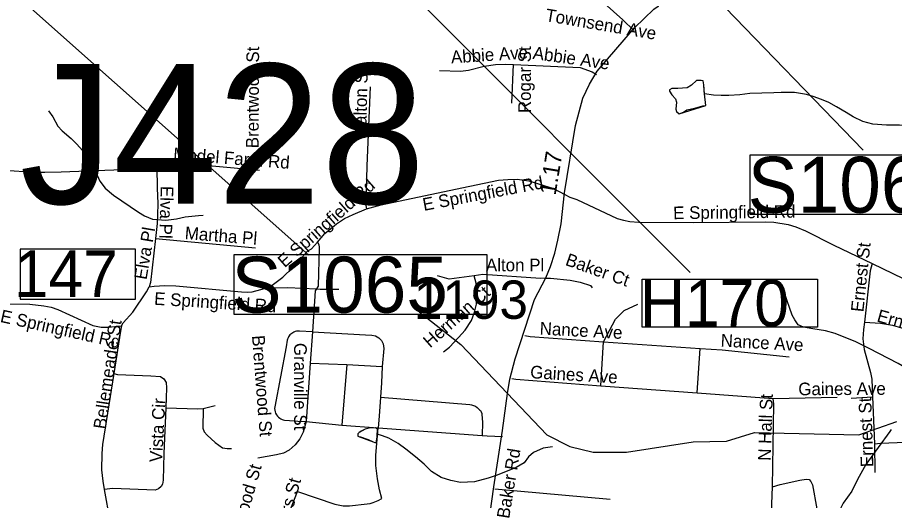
# Model space of a CAD drawing. Extents: x 1662474 to 1856135, y 779280 to 917889.
# Drawn here: x 1708595 to 1715176, y 793848 to 797474 of the extents above; entities that cross this region are included whole.
import ezdxf

# ---------------------------------------------------------------- set-up
doc = ezdxf.new("R2010")
doc.units = 0
for name, color, linetype in [('Cogo Default Point CELL', 7, 'Continuous'), ('Exist Hydrographic Misc Water Feature', 7, 'Continuous'), ('Exist Road Non-System Structure Non-Sys NCDOT Number Label', 7, 'Continuous'), ('Exist Road Non-System Structure Non-Sys Other Number Label', 7, 'Continuous'), ('Exist Road Non-System Type 51', 7, 'Continuous'), ('Exist Road Non-System Type 51 Label', 7, 'Continuous'), ('Exist Road Primary Interstate Structure Ovrhead Sign CELL', 7, 'Continuous'), ('Exist Road Primary Interstate Structure Standard Bridge Number Label', 7, 'Continuous'), ('Exist Road Secondary Type 51 Attributed', 7, 'Continuous'), ('Exist Road Secondary Type 51 Label', 7, 'Continuous'), ('Prop DGN Element Guardrail', 7, 'Continuous')]:
    doc.layers.add(name, color=color, linetype=linetype)

msp = doc.modelspace()

# ---------------------------------------------------------------- linework, layer by layer
at = {"layer": 'Exist Hydrographic Misc Water Feature'}
for points in [[(1713750.6, 796901.8), (1713746.8, 796923.7), (1713745.1, 796969.8), (1713741.4, 796997.9), (1713725.6, 797002), (1713689.5, 797000.3), (1713653.2, 796966.7), (1713620.9, 796947), (1713548.9, 796941.6), (1713504.8, 796940.1), (1713488.8, 796932.3), (1713486.7, 796922.3), (1713504.4, 796894.1), (1713532.2, 796863.8), (1713539.9, 796839.7), (1713535.4, 796785.7), (1713539.2, 796767.7), (1713561, 796751.5), (1713593.2, 796763.2), (1713617.4, 796780.9), (1713677.6, 796794.4), (1713737.7, 796809.8), (1713759.8, 796813.6), (1713752.3, 796877.7), (1713750.6, 796901.8)], [(1713750.6, 796901.8), (1713745.1, 796969.8), (1713741.4, 796997.9), (1713725.6, 797002), (1713689.5, 797000.3), (1713653.2, 796966.7), (1713620.9, 796947), (1713548.9, 796941.6), (1713504.8, 796940.1), (1713488.8, 796932.3), (1713486.7, 796922.3), (1713504.4, 796894.1), (1713532.2, 796863.8), (1713539.9, 796839.7), (1713535.4, 796785.7), (1713539.2, 796767.7), (1713561, 796751.5), (1713759.8, 796813.6), (1713750.6, 796901.8)], [(1714326.8, 796910.3), (1714270.8, 796908.8), (1714090.6, 796902.5), (1714014.6, 796893.2), (1713932.6, 796888), (1713874.4, 796888.6), (1713818.5, 796891.1), (1713750.6, 796901.8)], [(1715933.2, 796479), (1715925.3, 796483), (1715761.7, 796534.6), (1715667.8, 796555.5), (1715578.1, 796574.4), (1715502.2, 796601), (1715434.5, 796631.8), (1715344.6, 796652.6), (1715278.7, 796661.3), (1715214.8, 796665.8), (1715116.8, 796666.8), (1715012.8, 796673.7), (1714939, 796694.4), (1714867.2, 796727.2), (1714813.6, 796761.7), (1714741.9, 796802.3), (1714684.2, 796834.9), (1714628.4, 796859.4), (1714566.6, 796882), (1714514.8, 796896.5), (1714426.8, 796911.3), (1714376.8, 796911.8), (1714326.8, 796910.3)], [(1708825.8, 796772.2), (1708859.5, 796728), (1708896.8, 796657.6), (1708928.5, 796623.2), (1708995.9, 796564.6), (1709039.6, 796524.2), (1709083.1, 796475.7), (1709126.5, 796419.3), (1709150.2, 796377.1), (1709175.9, 796330.8), (1709213, 796246.5), (1709252.4, 796192.1), (1709314, 796139.4), (1709502.8, 796013.6), (1709546.6, 795985.2), (1709606.5, 795960.6), (1709706.3, 795951.7), (1709786.5, 795962.9), (1709852.6, 795978.3), (1709952.7, 795987.4), (1709988.7, 795989)], [(1715446.9, 794741.5), (1715410.7, 794751.4), (1715355.1, 794787.9), (1715203.8, 794875.4), (1714986.8, 794989.4), (1714887.3, 795038.4), (1714729.8, 795102), (1714658, 795122.6), (1714564, 795135.5), (1714492.1, 795148.2), (1714454.4, 795166.6), (1714428.7, 795204.8), (1714407, 795239), (1714350.6, 795403.6), (1714342.8, 795429.7)], [(1711608.1, 795265.3), (1711922.1, 795019.3), (1712566.1, 794339.9), (1712740.2, 794254.3), (1712915.2, 794211.4), (1713165.1, 794209.6), (1713666.2, 794288.1), (1713916.2, 794292.8), (1714125.2, 794357.5), (1714908.2, 794341.6), (1715193.2, 794440.8)], [(1711293.6, 794346.1), (1711295.9, 794368.2), (1711296, 794382.1), (1711280.1, 794392.3), (1711234, 794390.8), (1711204, 794383), (1711173.9, 794367.3), (1711157.7, 794359.5), (1711147.6, 794347.6), (1711149.5, 794331.5), (1711169.5, 794325.3), (1711227.2, 794304.8), (1711263.1, 794288.5), (1711275.1, 794284.3), (1711287, 794280.2), (1711293.5, 794324.2), (1711293.6, 794346.1)], [(1711293.6, 794346.1), (1711295.9, 794368.2), (1711296, 794382.1), (1711280.1, 794392.3), (1711234, 794390.8), (1711204, 794383), (1711157.7, 794359.5), (1711147.6, 794347.6), (1711149.5, 794331.5), (1711263.1, 794288.5), (1711275.1, 794284.3), (1711287, 794280.2), (1711293.5, 794324.2), (1711293.6, 794346.1)], [(1715151.2, 794379.7), (1715141, 794365.8), (1715053.8, 794246.6), (1714960.6, 794117.5), (1714899.6, 794006), (1714856.7, 793918.3), (1714791.8, 793826.9), (1714746.9, 793737.3), (1714661.5, 793598.1), (1714625, 793542.4), (1714590.6, 793492.7), (1714550.2, 793443.1), (1714507.5, 793385.5), (1714424.3, 793258.2), (1714375.4, 793168.7), (1714310.3, 793051.3), (1714229.2, 792925.9), (1714180.6, 792870.4), (1714136.1, 792820.9), (1714089.6, 792779.3), (1714033.2, 792737.8), (1713986.9, 792700.2)], [(1712609.1, 794249.7), (1712539, 794240.4), (1712466.7, 794207.1), (1712430.3, 794175.4), (1712396, 794131.7), (1712335.6, 794096.2), (1712195, 794037.6), (1712126.8, 794014.2), (1712024.5, 793989.1), (1711918.3, 793984.1), (1711846.5, 793996.8), (1711772.7, 794019.5), (1711701.1, 794066.2), (1711645.6, 794120.7), (1711582.1, 794175.4), (1711508.6, 794234.1), (1711451, 794274.6), (1711381.4, 794315.3), (1711333.6, 794333.8), (1711293.6, 794346.1)]]:
    msp.add_lwpolyline(points, dxfattribs=at)
at = {"layer": 'Exist Road Non-System Structure Non-Sys NCDOT Number Label'}
msp.add_line((1710361.9, 798852.7), (1713642, 795560.3), dxfattribs=at)
msp.add_lwpolyline([(1713281.6, 795510), (1714598.7, 795510), (1714598.7, 795148.9), (1713281.6, 795148.9)], close=True, dxfattribs=at)
at = {"layer": 'Exist Road Non-System Type 51'}
for p, q in [((1712305, 796830.8), (1712317.9, 797121.5)), ((1709631.2, 795815.5), (1710380.1, 795745.4)), ((1715008.1, 795626), (1715240.9, 795513.4)), ((1710355.1, 795413.4), (1710485.6, 795449.9)), ((1710807.1, 795113.9), (1710790.9, 794879.6)), ((1712972.1, 794709.5), (1712992.1, 795039.9)), ((1712992.1, 795039.9), (1713717.6, 794989.9)), ((1713696.2, 794656.2), (1713717.6, 794989.9)), ((1710790.9, 794879.6), (1710760.1, 794442.1)), ((1710790.9, 794879.6), (1711066.4, 794867.8)), ((1711066.4, 794867.8), (1711028.1, 794412.9)), ((1711066.4, 794867.8), (1711331, 794854.4)), ((1712972.1, 794709.5), (1713696.2, 794656.2)), ((1713696.2, 794656.2), (1714266.6, 794614.2)), ((1714266.6, 794614.2), (1714746.4, 794623.7)), ((1714851.9, 794616.4), (1715012, 794625)), ((1715012, 794625), (1715024.9, 794273.9)), ((1709988.5, 794539.4), (1710079, 794559.9)), ((1710760.1, 794442.1), (1711028.1, 794412.9)), ((1711028.1, 794412.9), (1711301.6, 794393)), ((1711301.6, 794393), (1712082.9, 794336.2)), ((1715024.9, 794273.9), (1715029.9, 794057.2)), ((1709245.1, 793931.6), (1709428.4, 792893.5)), ((1712176.9, 793934.2), (1713042.5, 793856.8)), ((1714247.1, 793634.4), (1714260.6, 793950.8))]:
    msp.add_line(p, q, dxfattribs=at)
for points in [[(1710395.4, 797648), (1710891.9, 797708.2), (1711070.4, 797733.4), (1711247.2, 797781.6), (1711320.8, 797795.8), (1711395.2, 797801.9), (1711564.4, 797796.9), (1712753, 797744.4), (1712818.4, 797725.2), (1712880, 797690.2), (1713136.8, 797457.8), (1713219.4, 797377.2)], [(1711760.6, 797076.9), (1711919.9, 797071.9), (1711980.1, 797078.5), (1712097.1, 797109.4), (1712180.6, 797121.2), (1712256.1, 797123.4), (1712317.9, 797121.5)], [(1712317.9, 797121.5), (1712816.2, 797098.9), (1712907.4, 797065.9), (1712938.9, 797045.2)], [(1711242.2, 796954.6), (1711217.1, 796361.4), (1711207.6, 796063.2), (1711212.6, 796037.4)], [(1708276.4, 796342.9), (1708713.4, 796312.6), (1708800.6, 796312.9), (1708920.9, 796314.4), (1709382.8, 796333.9), (1709586.4, 796344.1), (1709640.1, 796350.4)], [(1709640.1, 796350.4), (1709642.4, 796193.8), (1709647, 796077.2), (1709646.2, 795993.5), (1709643.4, 795928.1), (1709631.2, 795815.5)], [(1709640.1, 796350.4), (1709770.1, 796359.9), (1709956.8, 796363.9), (1710054.6, 796360.9), (1710410.5, 796328.7)], [(1711212.6, 796037.4), (1711323.9, 796066.4), (1711882.4, 796185.1), (1712205.2, 796252.2), (1712273.8, 796258.9), (1712343.4, 796260.9), (1712432.2, 796247), (1712617.6, 796189.5), (1712701, 796145.4)], [(1712701, 796145.4), (1712740.4, 796124.2), (1712791.9, 796106.9), (1713095.2, 795965.9), (1713142.5, 795951.8), (1713188.9, 795942.9), (1713258, 795936.5), (1713665.1, 795935.8), (1714205.1, 795940.2), (1714269.8, 795938.6), (1714377.1, 795921), (1714436.1, 795901.6), (1714508.1, 795871.4), (1714720.9, 795763.6), (1715008.1, 795626)], [(1710847, 795787.9), (1710902.1, 795853.4), (1710988.8, 795924.7), (1711049.6, 795963.9), (1711112.6, 795996.1), (1711212.6, 796037.4)], [(1709631.2, 795815.5), (1709593, 795485.6), (1709582.8, 795450.9)], [(1710485.6, 795449.9), (1710584.5, 795523.7), (1710659.9, 795597.2), (1710772.1, 795721.2), (1710800, 795737), (1710847, 795787.9)], [(1710847, 795787.9), (1710855.4, 795768.9), (1710859.4, 795747), (1710850.1, 795456.5), (1710839.1, 795438.1)], [(1715008.1, 795626), (1714992.4, 795573.2), (1714951.9, 795185.6)], [(1712021.5, 795534.2), (1711834.9, 795508.7), (1711746.8, 795535.8)], [(1711790.6, 794963), (1711837.5, 794998.5), (1711904.1, 795070.7), (1711954.6, 795127.6), (1712000.5, 795199.8), (1712024.4, 795262.8), (1712037.9, 795322.1), (1712043.6, 795393.2), (1712035.4, 795478.5), (1712021.5, 795534.2)], [(1712561.6, 795516.6), (1712519.6, 795515.8), (1712087.9, 795543.4), (1712021.5, 795534.2)], [(1712561.6, 795516.6), (1712593.4, 795517.1), (1712742.2, 795501.6), (1712817.4, 795488), (1712893.9, 795462.8), (1712907.6, 795444.2)], [(1709375.4, 795158.4), (1709386.9, 795182.2), (1709460.4, 795262.5), (1709563.4, 795413.4), (1709582.8, 795450.9)], [(1709582.8, 795450.9), (1709619.8, 795458), (1709701.1, 795463), (1709783, 795459.9), (1710274.4, 795415.5), (1710320, 795412.7), (1710355.1, 795413.4)], [(1710485.6, 795449.9), (1710510, 795445.4), (1710623.4, 795446), (1710839.1, 795438.1)], [(1710839.1, 795438.1), (1710828.6, 795420.8), (1710807.1, 795113.9)], [(1710839.1, 795438.1), (1710865.9, 795435.2), (1711007.1, 795433.7)], [(1708261.8, 795324.4), (1708688, 795322.4), (1708792.8, 795310), (1708848.1, 795298.2), (1708896.6, 795283), (1709160.1, 795161.8), (1709223.4, 795148.9), (1709273.9, 795148.1), (1709375.4, 795158.4)], [(1712992.1, 795039.9), (1713081.9, 795209.2), (1713148, 795274.9), (1713251.1, 795321.6)], [(1714951.9, 795185.6), (1714944, 795132.4), (1714939.4, 795061.2), (1714948.5, 794981.4), (1714995.8, 794807.7), (1715004.9, 794758.1), (1715012, 794625)], [(1714951.9, 795185.6), (1715071.4, 795179.4), (1715160.1, 795163), (1715228.2, 795143.1), (1715411.5, 795071.7), (1715464.5, 795058.4)], [(1709375.4, 795158.4), (1709366.1, 795118.4), (1709316.9, 794800.9)], [(1710807.1, 795113.9), (1710709.5, 795119.8), (1710699.5, 795119.5), (1710689, 795118.2), (1710678.5, 795115.8), (1710668.8, 795111.9), (1710660.4, 795107.4), (1710652.2, 795102.2), (1710645.6, 795096.7), (1710639.4, 795090.4), (1710633.9, 795083.2), (1710628.9, 795075.9), (1710625, 795068.2), (1710621.9, 795059.9), (1710619.1, 795051.8), (1710610, 795002.2), (1710524.6, 794549.9), (1710523.9, 794537.6), (1710524.6, 794525.8), (1710527.4, 794514), (1710531.5, 794502.4), (1710537.4, 794491.4), (1710544.4, 794481.2), (1710553.1, 794472.2), (1710562.5, 794464.9), (1710571.4, 794460.2), (1710579.6, 794456), (1710588.5, 794453.1), (1710597.9, 794451), (1710674.4, 794444.9), (1710697.9, 794443.6), (1710760.1, 794442.1)], [(1710807.1, 795113.9), (1711205.2, 795092.2), (1711254.1, 795088.2), (1711282.1, 795083.5), (1711307.1, 795069.9), (1711326.2, 795049.7), (1711338.4, 795025), (1711342.5, 794990.1), (1711331, 794854.4)], [(1712401, 795087.2), (1712443, 795079.1), (1712992.1, 795039.9)], [(1713717.6, 794989.9), (1713881.9, 794978.5), (1714386.6, 794926)], [(1711331, 794854.4), (1711325.5, 794732.1), (1711318.4, 794622.4)], [(1709316.9, 794800.9), (1709233.4, 794267.2), (1709227.6, 794199.9), (1709224.1, 794078.2), (1709234.4, 793993), (1709245.1, 793931.6)], [(1709316.9, 794800.9), (1709345.8, 794794.2), (1709596.1, 794784.4), (1709668.2, 794778.2), (1709693.2, 794761.5), (1709709.2, 794734.9), (1709713.1, 794692.7), (1709706.9, 794542.9)], [(1712304.4, 794763.4), (1712334.1, 794758.4), (1712972.1, 794709.5)], [(1711318.4, 794622.4), (1711308.6, 794481.9), (1711301.6, 794393)], [(1711318.4, 794622.4), (1711988.5, 794568.8), (1712001, 794566.9), (1712016.6, 794562.2), (1712031.1, 794554.9), (1712044.1, 794545.2), (1712044.5, 794544.9), (1712061.5, 794529.7), (1712067.9, 794522.9), (1712074.4, 794512.5), (1712078.5, 794500.9), (1712079.8, 794492.4), (1712083.5, 794435), (1712082.9, 794336.2)], [(1714260.6, 793950.8), (1714270, 794572), (1714266.6, 794614.2)], [(1709706.9, 794542.9), (1709693.2, 794200.9), (1709688.5, 794000.6), (1709682.8, 793970.2), (1709673.5, 793952.4), (1709653.4, 793934.4), (1709627.6, 793926.4), (1709310, 793938.1), (1709245.1, 793931.6)], [(1709706.9, 794542.9), (1709947.6, 794537.1), (1709988.5, 794539.4)], [(1709988.5, 794539.4), (1709985.4, 794391.7), (1709996.4, 794363.4), (1710016.6, 794338.1), (1710077.8, 794284.4), (1710133.6, 794243.1), (1710168, 794237.4), (1710201.6, 794238.7)], [(1710760.1, 794442.1), (1710738.6, 794359.7), (1710713.1, 794311.9), (1710678.8, 794265.9), (1710634.1, 794226.1), (1710589.5, 794204.2), (1710537, 794189.4), (1710397.1, 794165.4)], [(1710502.1, 793031.9), (1710551.1, 793523.9), (1710567.2, 793588.2), (1710695, 793915.9), (1710976.9, 793819), (1711038.1, 793806.7), (1711086.4, 793806.9), (1711218.5, 793822.7), (1711240.1, 793826.2), (1711264.4, 793832.8), (1711288, 793841.9), (1711301.4, 793848.2), (1711327.5, 793861.9), (1711311.8, 793928.5), (1711295.6, 794009.9), (1711284.6, 794111.4), (1711283.9, 794187.2), (1711301.6, 794393)], [(1712082.9, 794336.2), (1712118.6, 794333.2), (1712233.1, 794327.6)], [(1715024.9, 794273.9), (1715071.9, 794278.5), (1715386.2, 794291.2)], [(1714260.6, 793950.8), (1714318.6, 793967.2), (1714465.1, 794001.4), (1714512.9, 794008.8), (1714535.4, 794005.1), (1714548.8, 793990.9), (1714560.4, 793965.9), (1714592.6, 793786.2), (1714600.8, 793769.1), (1714611.5, 793755.2), (1714640.4, 793735.8), (1714662.9, 793730.2), (1715316.1, 793685.9), (1715344.2, 793686.2), (1715366.6, 793675.4), (1715375.8, 793666.8), (1715385.5, 793650.5), (1715390.2, 793619), (1715388.6, 793546.5), (1715393.4, 793535.5), (1715408.9, 793524.5), (1715669.2, 793502.4)]]:
    msp.add_lwpolyline(points, dxfattribs=at)
at = {"layer": 'Exist Road Primary Interstate Structure Ovrhead Sign CELL'}
for p, q in [((1711874.2, 799656.4), (1714941.8, 796476.9)), ((1708422.8, 797786.9), (1710781.5, 795688.7))]:
    msp.add_line(p, q, dxfattribs=at)
for points in [[(1714093.7, 796443.4), (1715989.7, 796443.4), (1715989.7, 795994.5), (1714093.7, 795994.5)], [(1710220, 795693.7), (1712116, 795693.7), (1712116, 795244.7), (1710220, 795244.7)]]:
    msp.add_lwpolyline(points, close=True, dxfattribs=at)
at = {"layer": 'Exist Road Primary Interstate Structure Standard Bridge Number Label'}
msp.add_lwpolyline([(1709480.6, 795734.9), (1708614.1, 795734.9), (1708614.1, 795359.2), (1709480.6, 795359.2)], close=True, dxfattribs=at)
at = {"layer": 'Exist Road Secondary Type 51 Attributed'}
msp.add_lwpolyline([(1711980.1, 792720.4), (1712057.3, 793192.1), (1712117.7, 793573.1), (1712168.9, 793949.6), (1712234, 794372.5), (1712271.2, 794651.3), (1712289.2, 794759), (1712329.2, 794912.6), (1712473.9, 795357.1), (1712559.9, 795520.4), (1712593.7, 795605.5), (1712625.8, 795705.1), (1712648.3, 795803), (1712674.7, 795925.5), (1712699.3, 796156.8), (1712781.9, 796663.3), (1712836.2, 796867.3), (1712887.2, 796972.5), (1712944.6, 797071.4), (1713225.3, 797396.5), (1713368.9, 797536.8), (1713589, 797689.8), (1713974.4, 797851.7), (1714335.6, 798017.4)], dxfattribs=at)

# ---------------------------------------------------------------- texts
at = {"layer": 'Cogo Default Point CELL'}
msp.add_text('1193', height=288, dxfattribs=at).set_placement((1711568.6, 795211.6))
at = {"layer": 'Exist Road Non-System Structure Non-Sys NCDOT Number Label'}
msp.add_text('H170', height=350, dxfattribs=at).set_placement((1713265.5, 795155))
at = {"layer": 'Exist Road Non-System Structure Non-Sys Other Number Label'}
msp.add_text('J428', height=1049.86, dxfattribs=at).set_placement((1708609.8, 796076))
at = {"layer": 'Exist Road Non-System Type 51 Label'}
for s, rotation, p in [('Townsend Ave', 350.30576, (1712551.1, 797448.1)), ('Brentwood St', 89.67804, (1710403.4, 796492.4)), ('Abbie Ave', 3.71479, (1711850.3, 797129.3)), ('Rogar St', 90, (1712447.6, 796756.3)), ('Abbie Ave', 351.86478, (1712457.2, 797164.2)), ('Walton St', 88.6277, (1711210.3, 796546.8)), ('Model Farm Rd', 355.64724, (1709760.7, 796403.9)), ('E Springfield Rd', 10.67844, (1711644.6, 796021.9)), ('E Springfield Rd', 41.54282, (1710599.5, 795591.2)), ('Elva Pl', 268.32162, (1709669.6, 796210.5)), ('E Springfield Rd', 0.74275, (1713515.5, 795959.7)), ('Elva Pl', 80.4824, (1709562.6, 795501.4)), ('Martha Pl', 355.37248, (1709847.2, 795811.1)), ('Ernest St', 84.03646, (1714942.7, 795259.7)), ('Baker Ct', 340.54934, (1712699.5, 795617.2)), ('Herman Ct', 41.43996, (1711690.7, 794989.3)), ('E Springfield Rd', 356.3892, (1709617.8, 795317.8)), ('E Springfield Rd', 347.46056, (1708459.3, 795189.4)), ('Ernest Ct', 344.30924, (1715038.1, 795193)), ('Bellemeade St', 81.67301, (1709257, 794379.3)), ('Nance Ave', 356.90856, (1712511.5, 795093.9)), ('Nance Ave', 356.70335, (1713869.7, 795003.9)), ('Brentwood St', 274.47238, (1710353.9, 795085.1)), ('Granville St', 270.01584, (1710670.1, 795031)), ('Gaines Ave', 356.44765, (1712440, 794766.6)), ('Gaines Ave', 0.32657, (1714454.5, 794637.7)), ('N Hall St', 88.06945, (1714246.2, 794144.7)), ('Vista Cir', 86.87031, (1709679.4, 794132.9)), ('Ernest St', 91.85618, (1715018.2, 794100.1)), ('Brentwood St', 74.08789, (1710218.2, 793370.5)), ('Chambers St', 74.49823, (1710525.3, 793287.7))]:
    msp.add_text(s, height=95, rotation=rotation, dxfattribs=at).set_placement(p)
msp.add_text('Alton Pl', height=95, dxfattribs=at).set_placement((1712109.8, 795568.5))
at = {"layer": 'Exist Road Primary Interstate Structure Ovrhead Sign CELL'}
for s, p in [('S1066', (1714074.4, 796008.4)), ('S1065', (1710200.7, 795258.6))]:
    msp.add_text(s, height=420, dxfattribs=at).set_placement(p)
at = {"layer": 'Exist Road Primary Interstate Structure Standard Bridge Number Label'}
msp.add_text('147', height=350, dxfattribs=at).set_placement((1708566.7, 795374.8))
at = {"layer": 'Exist Road Secondary Type 51 Label'}
msp.add_text('Baker Rd', height=95, rotation=80.6609, dxfattribs=at).set_placement((1712283.9, 793707.3))
at = {"layer": 'Prop DGN Element Guardrail'}
msp.add_text('1.17', height=125, rotation=80.733, dxfattribs=at).set_placement((1712632.5, 796135.6))

doc.saveas('drawing.dxf')
